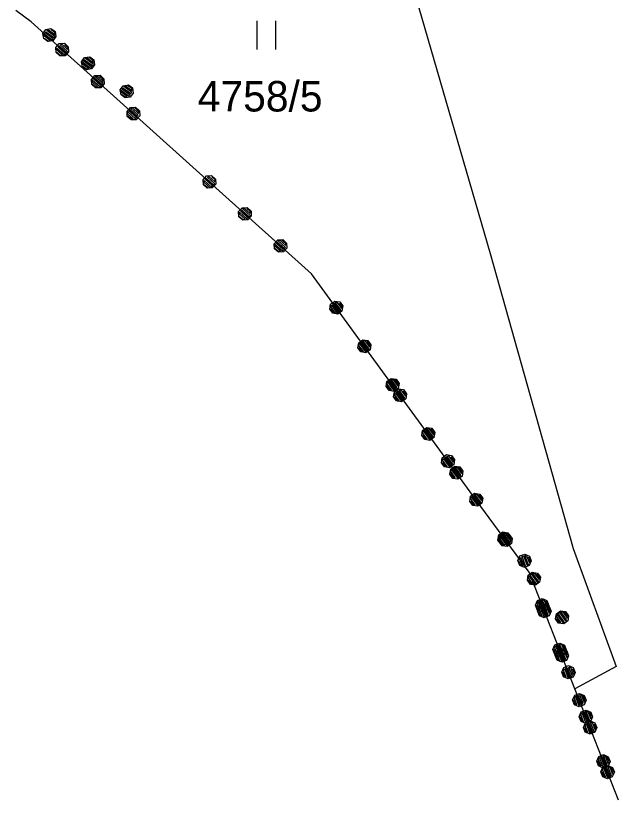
# Model space of a CAD drawing. Extents: x -266179 to -264727, y -1243225 to -1241702.
# Drawn here: x -265978.08 to -265946.53, y -1242829.58 to -1242788.42 of the extents above; entities that cross this region are included whole.
import ezdxf

# ---------------------------------------------------------------- set-up
doc = ezdxf.new("R2010")
doc.units = 0
for name, color, linetype in [('Vrstva 1', 7, 'Continuous'), ('Vrstva 19', 7, 'Continuous'), ('Vrstva 21', 7, 'Continuous')]:
    doc.layers.add(name, color=color, linetype=linetype)

msp = doc.modelspace()

# ---------------------------------------------------------------- linework, layer by layer
at = {"layer": 'Vrstva 1'}
for p, q in [((-265957.44, -1242786.29), (-265953.2, -1242800.89)), ((-265977.27, -1242788.75), (-265978.08, -1242788.16)), ((-265962.56, -1242801.97), (-265977.27, -1242788.75)), ((-265965.43, -1242788.69), (-265965.43, -1242790.19)), ((-265964.43, -1242790.19), (-265964.43, -1242788.69)), ((-265953.2, -1242800.89), (-265948.84, -1242816.37)), ((-265953.68, -1242814.17), (-265962.56, -1242801.97)), ((-265951.16, -1242817.62), (-265953.68, -1242814.17)), ((-265948.84, -1242816.37), (-265946.59, -1242822.56)), ((-265948.76, -1242823.73), (-265951.16, -1242817.62)), ((-265946.59, -1242822.56), (-265948.76, -1242823.73)), ((-265946.46, -1242829.58), (-265948.76, -1242823.73))]:
    msp.add_line(p, q, dxfattribs=at)
at = {"layer": 'Vrstva 19'}
for p, q in [((-265977.27, -1242788.75), (-265978.08, -1242788.16)), ((-265962.56, -1242801.97), (-265977.27, -1242788.75)), ((-265953.68, -1242814.17), (-265962.56, -1242801.97)), ((-265951.16, -1242817.62), (-265953.68, -1242814.17)), ((-265948.76, -1242823.73), (-265951.16, -1242817.62)), ((-265946.46, -1242829.58), (-265948.76, -1242823.73))]:
    msp.add_line(p, q, dxfattribs=at)
for points in [[(-265976.611, -1242789.625), (-265976.653, -1242789.36), (-265976.494, -1242789.142), (-265976.229, -1242789.1), (-265976.01, -1242789.259), (-265975.969, -1242789.525), (-265976.128, -1242789.743), (-265976.393, -1242789.784), (-265976.611, -1242789.625), (-265976.555, -1242789.617), (-265976.361, -1242789.758), (-265976.266, -1242789.729), (-265976.573, -1242789.505), (-265976.591, -1242789.393), (-265976.17, -1242789.699), (-265976.123, -1242789.635), (-265976.543, -1242789.329), (-265976.496, -1242789.264), (-265976.076, -1242789.57), (-265976.021, -1242789.511), (-265976.441, -1242789.205), (-265976.362, -1242789.164), (-265976.03, -1242789.405), (-265976.024, -1242789.311), (-265976.218, -1242789.17)], [(-265975.958, -1242790.357), (-265975.973, -1242790.089), (-265975.792, -1242789.888), (-265975.524, -1242789.874), (-265975.323, -1242790.055), (-265975.309, -1242790.323), (-265975.489, -1242790.524), (-265975.758, -1242790.538), (-265975.958, -1242790.357), (-265975.902, -1242790.354), (-265975.723, -1242790.515), (-265975.625, -1242790.495), (-265975.908, -1242790.241), (-265975.914, -1242790.128), (-265975.527, -1242790.476), (-265975.474, -1242790.417), (-265975.86, -1242790.069), (-265975.807, -1242790.009), (-265975.42, -1242790.357), (-265975.359, -1242790.304), (-265975.746, -1242789.957), (-265975.663, -1242789.924), (-265975.358, -1242790.198), (-265975.342, -1242790.105), (-265975.52, -1242789.945)], [(-265974.583, -1242791.103), (-265974.624, -1242790.838), (-265974.465, -1242790.62), (-265974.2, -1242790.578), (-265973.982, -1242790.737), (-265973.94, -1242791.002), (-265974.099, -1242791.221), (-265974.364, -1242791.262), (-265974.583, -1242791.103), (-265974.551, -1242791.077), (-265974.357, -1242791.218), (-265974.245, -1242791.201), (-265974.568, -1242790.965), (-265974.586, -1242790.853), (-265974.133, -1242791.183), (-265974.086, -1242791.119), (-265974.539, -1242790.789), (-265974.492, -1242790.724), (-265974.039, -1242791.054), (-265973.992, -1242790.989), (-265974.445, -1242790.659), (-265974.333, -1242790.642), (-265974.01, -1242790.877), (-265974.027, -1242790.766), (-265974.221, -1242790.624)], [(-265974.092, -1242792.036), (-265974.107, -1242791.768), (-265973.926, -1242791.567), (-265973.658, -1242791.553), (-265973.457, -1242791.733), (-265973.443, -1242792.002), (-265973.623, -1242792.202), (-265973.892, -1242792.216), (-265974.092, -1242792.036), (-265974.058, -1242792.013), (-265973.88, -1242792.173), (-265973.767, -1242792.167), (-265974.064, -1242791.9), (-265974.07, -1242791.787), (-265973.654, -1242792.161), (-265973.6, -1242792.102), (-265974.017, -1242791.727), (-265973.963, -1242791.668), (-265973.547, -1242792.042), (-265973.493, -1242791.983), (-265973.91, -1242791.608), (-265973.797, -1242791.603), (-265973.499, -1242791.87), (-265973.505, -1242791.757), (-265973.684, -1242791.597)], [(-265972.554, -1242792.581), (-265972.595, -1242792.316), (-265972.437, -1242792.098), (-265972.171, -1242792.056), (-265971.953, -1242792.215), (-265971.911, -1242792.48), (-265972.07, -1242792.699), (-265972.336, -1242792.74), (-265972.554, -1242792.581), (-265972.538, -1242792.543), (-265972.344, -1242792.684), (-265972.233, -1242792.667), (-265972.556, -1242792.431), (-265972.557, -1242792.331), (-265972.121, -1242792.649), (-265972.074, -1242792.585), (-265972.502, -1242792.273), (-265972.463, -1242792.202), (-265972.035, -1242792.514), (-265971.988, -1242792.449), (-265972.416, -1242792.137), (-265972.328, -1242792.102), (-265971.981, -1242792.355), (-265971.99, -1242792.249), (-265972.217, -1242792.085)], [(-265972.226, -1242793.715), (-265972.241, -1242793.446), (-265972.06, -1242793.246), (-265971.792, -1242793.231), (-265971.591, -1242793.412), (-265971.577, -1242793.68), (-265971.757, -1242793.881), (-265972.026, -1242793.895), (-265972.226, -1242793.715), (-265972.207, -1242793.678), (-265972.029, -1242793.839), (-265971.916, -1242793.833), (-265972.213, -1242793.565), (-265972.204, -1242793.466), (-265971.803, -1242793.827), (-265971.749, -1242793.767), (-265972.143, -1242793.413), (-265972.097, -1242793.347), (-265971.703, -1242793.701), (-265971.65, -1242793.642), (-265972.044, -1242793.287), (-265971.953, -1242793.261), (-265971.633, -1242793.549), (-265971.632, -1242793.442), (-265971.84, -1242793.255)], [(-265968.24, -1242797.294), (-265968.254, -1242797.026), (-265968.073, -1242796.825), (-265967.805, -1242796.811), (-265967.604, -1242796.991), (-265967.59, -1242797.26), (-265967.771, -1242797.46), (-265968.039, -1242797.475), (-265968.24, -1242797.294), (-265968.183, -1242797.291), (-265968.005, -1242797.451), (-265967.907, -1242797.432), (-265968.189, -1242797.178), (-265968.195, -1242797.065), (-265967.809, -1242797.413), (-265967.755, -1242797.353), (-265968.142, -1242797.006), (-265968.088, -1242796.946), (-265967.702, -1242797.294), (-265967.641, -1242797.241), (-265968.027, -1242796.893), (-265967.944, -1242796.861), (-265967.639, -1242797.135), (-265967.623, -1242797.042), (-265967.801, -1242796.881)], [(-265966.374, -1242798.973), (-265966.388, -1242798.704), (-265966.207, -1242798.504), (-265965.939, -1242798.489), (-265965.738, -1242798.67), (-265965.724, -1242798.938), (-265965.905, -1242799.139), (-265966.173, -1242799.153), (-265966.374, -1242798.973), (-265966.34, -1242798.95), (-265966.161, -1242799.11), (-265966.048, -1242799.104), (-265966.346, -1242798.837), (-265966.352, -1242798.724), (-265965.935, -1242799.098), (-265965.882, -1242799.039), (-265966.298, -1242798.664), (-265966.245, -1242798.605), (-265965.828, -1242798.979), (-265965.775, -1242798.92), (-265966.191, -1242798.545), (-265966.078, -1242798.539), (-265965.781, -1242798.807), (-265965.787, -1242798.694), (-265965.965, -1242798.533)], [(-265964.508, -1242800.651), (-265964.522, -1242800.383), (-265964.341, -1242800.182), (-265964.073, -1242800.168), (-265963.872, -1242800.349), (-265963.858, -1242800.617), (-265964.039, -1242800.818), (-265964.307, -1242800.832), (-265964.508, -1242800.651), (-265964.488, -1242800.615), (-265964.31, -1242800.775), (-265964.197, -1242800.769), (-265964.494, -1242800.502), (-265964.486, -1242800.402), (-265964.084, -1242800.763), (-265964.031, -1242800.704), (-265964.425, -1242800.35), (-265964.379, -1242800.283), (-265963.985, -1242800.638), (-265963.931, -1242800.578), (-265964.325, -1242800.224), (-265964.234, -1242800.198), (-265963.915, -1242800.485), (-265963.913, -1242800.379), (-265964.121, -1242800.192)], [(-265961.612, -1242803.816), (-265961.571, -1242803.55), (-265961.352, -1242803.391), (-265961.087, -1242803.433), (-265960.928, -1242803.652), (-265960.97, -1242803.917), (-265961.188, -1242804.076), (-265961.453, -1242804.034), (-265961.612, -1242803.816), (-265961.556, -1242803.825), (-265961.415, -1242804.019), (-265961.315, -1242804.02), (-265961.539, -1242803.713), (-265961.521, -1242803.601), (-265961.215, -1242804.021), (-265961.151, -1242803.974), (-265961.457, -1242803.554), (-265961.392, -1242803.507), (-265961.086, -1242803.927), (-265961.015, -1242803.888), (-265961.321, -1242803.468), (-265961.233, -1242803.453), (-265960.992, -1242803.785), (-265960.957, -1242803.697), (-265961.098, -1242803.503)], [(-265960.135, -1242805.845), (-265960.093, -1242805.58), (-265959.875, -1242805.421), (-265959.61, -1242805.463), (-265959.451, -1242805.681), (-265959.493, -1242805.946), (-265959.711, -1242806.105), (-265959.976, -1242806.063), (-265960.135, -1242805.845), (-265960.097, -1242805.83), (-265959.956, -1242806.024), (-265959.844, -1242806.041), (-265960.079, -1242805.718), (-265960.062, -1242805.606), (-265959.732, -1242806.059), (-265959.668, -1242806.012), (-265959.997, -1242805.559), (-265959.932, -1242805.512), (-265959.603, -1242805.965), (-265959.538, -1242805.918), (-265959.868, -1242805.465), (-265959.756, -1242805.482), (-265959.521, -1242805.806), (-265959.503, -1242805.694), (-265959.644, -1242805.5)], [(-265958.658, -1242807.874), (-265958.616, -1242807.609), (-265958.398, -1242807.45), (-265958.133, -1242807.492), (-265957.974, -1242807.71), (-265958.015, -1242807.976), (-265958.234, -1242808.135), (-265958.499, -1242808.093), (-265958.658, -1242807.874), (-265958.632, -1242807.843), (-265958.49, -1242808.037), (-265958.379, -1242808.054), (-265958.614, -1242807.731), (-265958.585, -1242807.635), (-265958.267, -1242808.072), (-265958.202, -1242808.025), (-265958.514, -1242807.596), (-265958.455, -1242807.541), (-265958.143, -1242807.97), (-265958.079, -1242807.923), (-265958.391, -1242807.494), (-265958.297, -1242807.488), (-265958.043, -1242807.835), (-265958.02, -1242807.732), (-265958.185, -1242807.505)], [(-265958.264, -1242808.416), (-265958.222, -1242808.15), (-265958.004, -1242807.991), (-265957.739, -1242808.033), (-265957.58, -1242808.252), (-265957.622, -1242808.517), (-265957.84, -1242808.676), (-265958.105, -1242808.634), (-265958.264, -1242808.416), (-265958.208, -1242808.425), (-265958.067, -1242808.619), (-265957.967, -1242808.62), (-265958.191, -1242808.313), (-265958.173, -1242808.201), (-265957.867, -1242808.622), (-265957.802, -1242808.574), (-265958.108, -1242808.154), (-265958.044, -1242808.107), (-265957.738, -1242808.527), (-265957.667, -1242808.488), (-265957.973, -1242808.068), (-265957.885, -1242808.053), (-265957.644, -1242808.385), (-265957.608, -1242808.297), (-265957.75, -1242808.103)], [(-265956.787, -1242810.445), (-265956.745, -1242810.18), (-265956.527, -1242810.021), (-265956.261, -1242810.063), (-265956.103, -1242810.281), (-265956.144, -1242810.546), (-265956.363, -1242810.705), (-265956.628, -1242810.663), (-265956.787, -1242810.445), (-265956.749, -1242810.43), (-265956.608, -1242810.624), (-265956.496, -1242810.641), (-265956.731, -1242810.318), (-265956.714, -1242810.206), (-265956.384, -1242810.659), (-265956.319, -1242810.612), (-265956.649, -1242810.159), (-265956.584, -1242810.112), (-265956.255, -1242810.565), (-265956.19, -1242810.518), (-265956.52, -1242810.065), (-265956.408, -1242810.083), (-265956.172, -1242810.406), (-265956.155, -1242810.294), (-265956.296, -1242810.1)], [(-265955.754, -1242811.874), (-265955.713, -1242811.609), (-265955.495, -1242811.449), (-265955.23, -1242811.491), (-265955.07, -1242811.709), (-265955.112, -1242811.974), (-265955.33, -1242812.133), (-265955.595, -1242812.092), (-265955.754, -1242811.874), (-265955.699, -1242811.883), (-265955.557, -1242812.077), (-265955.457, -1242812.078), (-265955.681, -1242811.771), (-265955.664, -1242811.659), (-265955.357, -1242812.079), (-265955.292, -1242812.032), (-265955.599, -1242811.612), (-265955.535, -1242811.565), (-265955.228, -1242811.985), (-265955.157, -1242811.945), (-265955.464, -1242811.526), (-265955.376, -1242811.511), (-265955.134, -1242811.842), (-265955.099, -1242811.754), (-265955.241, -1242811.56)], [(-265955.31, -1242812.474), (-265955.268, -1242812.209), (-265955.05, -1242812.05), (-265954.784, -1242812.092), (-265954.625, -1242812.31), (-265954.667, -1242812.576), (-265954.886, -1242812.735), (-265955.151, -1242812.693), (-265955.31, -1242812.474), (-265955.283, -1242812.443), (-265955.142, -1242812.637), (-265955.03, -1242812.654), (-265955.266, -1242812.331), (-265955.236, -1242812.236), (-265954.919, -1242812.672), (-265954.854, -1242812.625), (-265955.166, -1242812.197), (-265955.107, -1242812.141), (-265954.795, -1242812.57), (-265954.73, -1242812.523), (-265955.042, -1242812.094), (-265954.948, -1242812.088), (-265954.695, -1242812.435), (-265954.672, -1242812.332), (-265954.837, -1242812.105)], [(-265954.273, -1242813.9), (-265954.232, -1242813.635), (-265954.014, -1242813.476), (-265953.748, -1242813.517), (-265953.589, -1242813.735), (-265953.63, -1242814), (-265953.848, -1242814.16), (-265954.114, -1242814.118), (-265954.273, -1242813.9), (-265954.235, -1242813.885), (-265954.093, -1242814.079), (-265953.982, -1242814.096), (-265954.218, -1242813.773), (-265954.2, -1242813.661), (-265953.87, -1242814.113), (-265953.805, -1242814.066), (-265954.136, -1242813.614), (-265954.071, -1242813.567), (-265953.741, -1242814.019), (-265953.676, -1242813.972), (-265954.007, -1242813.52), (-265953.895, -1242813.537), (-265953.659, -1242813.86), (-265953.641, -1242813.748), (-265953.783, -1242813.554)], [(-265952.792, -1242815.927), (-265952.751, -1242815.661), (-265952.533, -1242815.502), (-265952.267, -1242815.543), (-265952.108, -1242815.761), (-265952.149, -1242816.027), (-265952.367, -1242816.186), (-265952.633, -1242816.145), (-265952.792, -1242815.927), (-265952.766, -1242815.895), (-265952.624, -1242816.089), (-265952.512, -1242816.106), (-265952.748, -1242815.783), (-265952.719, -1242815.688), (-265952.4, -1242816.124), (-265952.336, -1242816.076), (-265952.649, -1242815.649), (-265952.59, -1242815.593), (-265952.277, -1242816.021), (-265952.213, -1242815.974), (-265952.525, -1242815.546), (-265952.431, -1242815.539), (-265952.177, -1242815.886), (-265952.154, -1242815.783), (-265952.319, -1242815.557)], [(-265952.73, -1242816.015), (-265952.689, -1242815.749), (-265952.471, -1242815.59), (-265952.205, -1242815.631), (-265952.046, -1242815.849), (-265952.087, -1242816.115), (-265952.305, -1242816.274), (-265952.571, -1242816.233), (-265952.73, -1242816.015), (-265952.674, -1242816.023), (-265952.532, -1242816.217), (-265952.432, -1242816.218), (-265952.657, -1242815.912), (-265952.639, -1242815.8), (-265952.332, -1242816.22), (-265952.268, -1242816.172), (-265952.575, -1242815.753), (-265952.51, -1242815.705), (-265952.203, -1242816.125), (-265952.133, -1242816.086), (-265952.44, -1242815.666), (-265952.351, -1242815.651), (-265952.109, -1242815.982), (-265952.074, -1242815.895), (-265952.216, -1242815.701)], [(-265951.745, -1242817.006), (-265951.637, -1242816.759), (-265951.386, -1242816.661), (-265951.14, -1242816.768), (-265951.041, -1242817.019), (-265951.149, -1242817.266), (-265951.4, -1242817.364), (-265951.646, -1242817.257), (-265951.745, -1242817.006), (-265951.693, -1242817.028), (-265951.605, -1242817.252), (-265951.509, -1242817.278), (-265951.648, -1242816.925), (-265951.603, -1242816.821), (-265951.412, -1242817.305), (-265951.338, -1242817.276), (-265951.528, -1242816.792), (-265951.454, -1242816.762), (-265951.264, -1242817.246), (-265951.185, -1242817.227), (-265951.376, -1242816.743), (-265951.286, -1242816.751), (-265951.137, -1242817.132), (-265951.08, -1242817.056), (-265951.168, -1242816.833)], [(-265951.249, -1242818.041), (-265951.207, -1242817.776), (-265950.989, -1242817.616), (-265950.724, -1242817.658), (-265950.565, -1242817.876), (-265950.606, -1242818.141), (-265950.824, -1242818.3), (-265951.089, -1242818.259), (-265951.249, -1242818.041), (-265951.211, -1242818.026), (-265951.069, -1242818.219), (-265950.957, -1242818.237), (-265951.193, -1242817.914), (-265951.176, -1242817.802), (-265950.845, -1242818.254), (-265950.781, -1242818.207), (-265951.111, -1242817.755), (-265951.047, -1242817.708), (-265950.716, -1242818.16), (-265950.652, -1242818.113), (-265950.982, -1242817.66), (-265950.87, -1242817.678), (-265950.634, -1242818.001), (-265950.617, -1242817.889), (-265950.758, -1242817.695)], [(-265950.827, -1242819.342), (-265950.72, -1242819.096), (-265950.469, -1242818.997), (-265950.222, -1242819.104), (-265950.124, -1242819.356), (-265950.231, -1242819.602), (-265950.482, -1242819.701), (-265950.729, -1242819.593), (-265950.827, -1242819.342), (-265950.786, -1242819.337), (-265950.699, -1242819.56), (-265950.595, -1242819.605), (-265950.741, -1242819.233), (-265950.696, -1242819.129), (-265950.491, -1242819.651), (-265950.417, -1242819.621), (-265950.622, -1242819.1), (-265950.547, -1242819.071), (-265950.342, -1242819.592), (-265950.268, -1242819.563), (-265950.473, -1242819.042), (-265950.369, -1242819.087), (-265950.223, -1242819.459), (-265950.178, -1242819.355), (-265950.265, -1242819.132)], [(-265950.708, -1242819.645), (-265950.601, -1242819.399), (-265950.349, -1242819.3), (-265950.103, -1242819.407), (-265950.004, -1242819.659), (-265950.112, -1242819.905), (-265950.363, -1242820.004), (-265950.609, -1242819.896), (-265950.708, -1242819.645), (-265950.656, -1242819.668), (-265950.569, -1242819.891), (-265950.472, -1242819.918), (-265950.611, -1242819.564), (-265950.566, -1242819.46), (-265950.376, -1242819.944), (-265950.301, -1242819.915), (-265950.491, -1242819.431), (-265950.417, -1242819.402), (-265950.227, -1242819.886), (-265950.149, -1242819.866), (-265950.339, -1242819.382), (-265950.25, -1242819.39), (-265950.1, -1242819.771), (-265950.044, -1242819.696), (-265950.131, -1242819.472)], [(-265949.768, -1242820.068), (-265949.726, -1242819.802), (-265949.508, -1242819.643), (-265949.243, -1242819.684), (-265949.083, -1242819.902), (-265949.125, -1242820.167), (-265949.343, -1242820.327), (-265949.608, -1242820.285), (-265949.768, -1242820.068), (-265949.741, -1242820.036), (-265949.599, -1242820.23), (-265949.488, -1242820.247), (-265949.724, -1242819.924), (-265949.695, -1242819.828), (-265949.376, -1242820.264), (-265949.311, -1242820.217), (-265949.624, -1242819.789), (-265949.565, -1242819.734), (-265949.253, -1242820.162), (-265949.188, -1242820.115), (-265949.501, -1242819.687), (-265949.407, -1242819.68), (-265949.153, -1242820.027), (-265949.13, -1242819.923), (-265949.295, -1242819.697)], [(-265949.91, -1242821.678), (-265949.802, -1242821.432), (-265949.551, -1242821.333), (-265949.305, -1242821.441), (-265949.206, -1242821.692), (-265949.314, -1242821.938), (-265949.565, -1242822.037), (-265949.811, -1242821.93), (-265949.91, -1242821.678), (-265949.876, -1242821.654), (-265949.789, -1242821.878), (-265949.685, -1242821.923), (-265949.831, -1242821.551), (-265949.779, -1242821.466), (-265949.581, -1242821.968), (-265949.507, -1242821.939), (-265949.7, -1242821.446), (-265949.63, -1242821.407), (-265949.436, -1242821.9), (-265949.361, -1242821.871), (-265949.555, -1242821.378), (-265949.462, -1242821.395), (-265949.305, -1242821.795), (-265949.256, -1242821.701), (-265949.359, -1242821.44)], [(-265949.791, -1242821.981), (-265949.683, -1242821.735), (-265949.432, -1242821.636), (-265949.186, -1242821.744), (-265949.087, -1242821.995), (-265949.194, -1242822.241), (-265949.446, -1242822.34), (-265949.692, -1242822.233), (-265949.791, -1242821.981), (-265949.75, -1242821.976), (-265949.662, -1242822.199), (-265949.558, -1242822.245), (-265949.705, -1242821.872), (-265949.659, -1242821.769), (-265949.455, -1242822.29), (-265949.38, -1242822.261), (-265949.585, -1242821.739), (-265949.51, -1242821.71), (-265949.306, -1242822.231), (-265949.231, -1242822.202), (-265949.436, -1242821.681), (-265949.332, -1242821.726), (-265949.186, -1242822.098), (-265949.141, -1242821.995), (-265949.229, -1242821.771)], [(-265949.446, -1242822.856), (-265949.339, -1242822.61), (-265949.088, -1242822.511), (-265948.841, -1242822.619), (-265948.743, -1242822.87), (-265948.85, -1242823.116), (-265949.101, -1242823.215), (-265949.348, -1242823.108), (-265949.446, -1242822.856), (-265949.394, -1242822.879), (-265949.307, -1242823.102), (-265949.21, -1242823.129), (-265949.349, -1242822.775), (-265949.304, -1242822.671), (-265949.114, -1242823.155), (-265949.039, -1242823.126), (-265949.229, -1242822.642), (-265949.155, -1242822.613), (-265948.965, -1242823.097), (-265948.887, -1242823.077), (-265949.077, -1242822.593), (-265948.988, -1242822.601), (-265948.838, -1242822.983), (-265948.782, -1242822.907), (-265948.869, -1242822.683)], [(-265948.873, -1242824.318), (-265948.766, -1242824.071), (-265948.514, -1242823.973), (-265948.268, -1242824.08), (-265948.169, -1242824.331), (-265948.277, -1242824.578), (-265948.528, -1242824.676), (-265948.775, -1242824.569), (-265948.873, -1242824.318), (-265948.84, -1242824.294), (-265948.752, -1242824.517), (-265948.648, -1242824.562), (-265948.794, -1242824.19), (-265948.742, -1242824.105), (-265948.544, -1242824.607), (-265948.47, -1242824.578), (-265948.664, -1242824.085), (-265948.593, -1242824.046), (-265948.399, -1242824.54), (-265948.325, -1242824.51), (-265948.518, -1242824.017), (-265948.426, -1242824.034), (-265948.269, -1242824.435), (-265948.22, -1242824.34), (-265948.322, -1242824.08)], [(-265948.529, -1242825.193), (-265948.421, -1242824.946), (-265948.17, -1242824.848), (-265947.924, -1242824.955), (-265947.825, -1242825.206), (-265947.932, -1242825.453), (-265948.184, -1242825.551), (-265948.43, -1242825.444), (-265948.529, -1242825.193), (-265948.488, -1242825.187), (-265948.4, -1242825.411), (-265948.296, -1242825.456), (-265948.443, -1242825.084), (-265948.397, -1242824.98), (-265948.193, -1242825.501), (-265948.118, -1242825.472), (-265948.323, -1242824.951), (-265948.248, -1242824.921), (-265948.044, -1242825.443), (-265947.969, -1242825.413), (-265948.174, -1242824.892), (-265948.07, -1242824.937), (-265947.924, -1242825.31), (-265947.879, -1242825.206), (-265947.967, -1242824.983)], [(-265948.307, -1242825.754), (-265948.199, -1242825.508), (-265947.948, -1242825.409), (-265947.702, -1242825.517), (-265947.603, -1242825.768), (-265947.71, -1242826.014), (-265947.962, -1242826.113), (-265948.208, -1242826.006), (-265948.307, -1242825.754), (-265948.255, -1242825.777), (-265948.167, -1242826), (-265948.071, -1242826.027), (-265948.21, -1242825.673), (-265948.164, -1242825.57), (-265947.974, -1242826.054), (-265947.9, -1242826.024), (-265948.09, -1242825.54), (-265948.016, -1242825.511), (-265947.825, -1242825.995), (-265947.747, -1242825.975), (-265947.937, -1242825.491), (-265947.848, -1242825.499), (-265947.698, -1242825.881), (-265947.642, -1242825.805), (-265947.73, -1242825.582)], [(-265947.611, -1242827.529), (-265947.504, -1242827.283), (-265947.253, -1242827.184), (-265947.006, -1242827.291), (-265946.908, -1242827.543), (-265947.015, -1242827.789), (-265947.266, -1242827.888), (-265947.513, -1242827.78), (-265947.611, -1242827.529), (-265947.578, -1242827.505), (-265947.49, -1242827.728), (-265947.386, -1242827.774), (-265947.532, -1242827.401), (-265947.48, -1242827.316), (-265947.283, -1242827.819), (-265947.208, -1242827.79), (-265947.402, -1242827.296), (-265947.331, -1242827.258), (-265947.137, -1242827.751), (-265947.063, -1242827.722), (-265947.257, -1242827.228), (-265947.164, -1242827.246), (-265947.007, -1242827.646), (-265946.958, -1242827.552), (-265947.06, -1242827.291)], [(-265947.389, -1242828.091), (-265947.282, -1242827.844), (-265947.031, -1242827.746), (-265946.784, -1242827.853), (-265946.686, -1242828.104), (-265946.793, -1242828.351), (-265947.044, -1242828.449), (-265947.291, -1242828.342), (-265947.389, -1242828.091), (-265947.348, -1242828.085), (-265947.261, -1242828.309), (-265947.157, -1242828.354), (-265947.303, -1242827.982), (-265947.258, -1242827.878), (-265947.053, -1242828.399), (-265946.979, -1242828.37), (-265947.184, -1242827.849), (-265947.109, -1242827.82), (-265946.904, -1242828.341), (-265946.83, -1242828.312), (-265947.035, -1242827.79), (-265946.931, -1242827.836), (-265946.785, -1242828.208), (-265946.739, -1242828.104), (-265946.827, -1242827.881)]]:
    msp.add_lwpolyline(points, dxfattribs=at)
at = {"layer": 'Vrstva 21'}
for p, q in [((-265977.27, -1242788.75), (-265978.08, -1242788.16)), ((-265962.56, -1242801.97), (-265977.27, -1242788.75)), ((-265953.68, -1242814.17), (-265962.56, -1242801.97)), ((-265951.16, -1242817.62), (-265953.68, -1242814.17)), ((-265948.76, -1242823.73), (-265951.16, -1242817.62)), ((-265946.46, -1242829.58), (-265948.76, -1242823.73))]:
    msp.add_line(p, q, dxfattribs=at)

# ---------------------------------------------------------------- texts
at = {"layer": 'Vrstva 1'}
msp.add_text('4758/5', height=1.6, dxfattribs=at).set_placement((-265968.533, -1242793.45))

doc.saveas('drawing.dxf')
